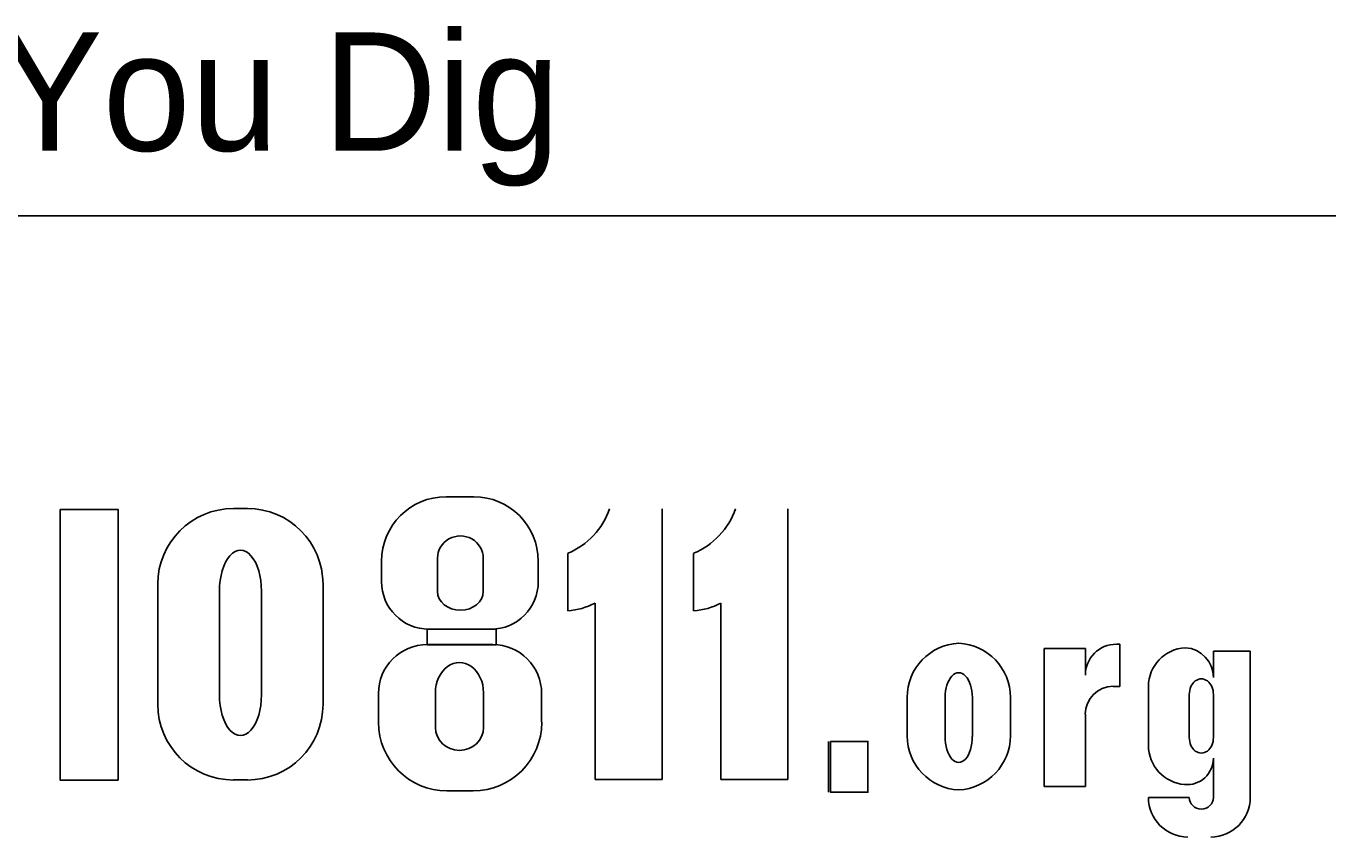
# Model space of a CAD drawing. Extents: x -13.9 to 69.1, y -25.2 to 26.1.
# Drawn here: x 10.279 to 11.819, y 7.704 to 8.663 of the extents above; entities that cross this region are included whole.
import ezdxf

# ---------------------------------------------------------------- set-up
doc = ezdxf.new("R2010")
doc.units = 0
doc.layers.add('SH_Data', color=7, linetype='Continuous')
doc.layers.add('SH_Text', color=7, linetype='Continuous')

msp = doc.modelspace()

# ---------------------------------------------------------------- linework, layer by layer
at = {"layer": 'SH_Data'}
msp.add_line((8.4599, 8.4385), (12.7099, 8.4385), dxfattribs=at)
at = {"layer": 'SH_Text'}
for p, q in [((10.7755, 8.1063), (10.8083, 8.1063)), ((10.524, 8.0923), (10.5405, 8.0923)), ((11.0311, 8.0919), (11.0311, 7.7719)), ((11.1799, 8.0919), (11.1799, 7.7719)), ((10.6992, 8.0057), (10.6992, 8.03)), ((10.7654, 7.9943), (10.7654, 8.0336)), ((10.8195, 8.0336), (10.8195, 7.9943)), ((10.8846, 8.03), (10.8846, 8.0057)), ((10.9195, 7.9712), (10.9195, 8.0393)), ((11.0683, 7.9712), (11.0683, 8.0393)), ((10.4345, 7.8608), (10.4345, 8.0028)), ((10.5074, 7.8722), (10.5074, 7.9946)), ((10.5572, 7.9946), (10.5572, 7.8722)), ((10.63, 8.0028), (10.63, 7.8608)), ((10.9518, 7.7719), (10.9518, 7.9805)), ((11.1007, 7.7719), (11.1007, 7.9805)), ((10.8286, 7.9497), (10.7552, 7.9497)), ((11.5724, 7.9319), (11.5685, 7.9319)), ((11.5724, 7.882), (11.5724, 7.9319)), ((10.7534, 7.9314), (10.8307, 7.9314)), ((11.5318, 7.9268), (11.4829, 7.9268)), ((11.4829, 7.9268), (11.4829, 7.7638)), ((11.5318, 7.8952), (11.5318, 7.9268)), ((11.6833, 7.8926), (11.6833, 7.9236)), ((11.6833, 7.9236), (11.7269, 7.9236)), ((11.7269, 7.9236), (11.7269, 7.7507)), ((10.6955, 7.8395), (10.6955, 7.8735)), ((10.763, 7.8335), (10.763, 7.8744)), ((10.8199, 7.8744), (10.8199, 7.8335)), ((10.8886, 7.8735), (10.8886, 7.8395)), ((11.5647, 7.882), (11.5724, 7.882)), ((11.6064, 7.8122), (11.6064, 7.8818)), ((11.6547, 7.8215), (11.6547, 7.8725)), ((11.6833, 7.8725), (11.6833, 7.8215)), ((11.3209, 7.8236), (11.3209, 7.869)), ((11.3659, 7.8228), (11.3659, 7.869)), ((11.3981, 7.869), (11.3981, 7.8228)), ((11.4431, 7.869), (11.4431, 7.8236)), ((11.5318, 7.7638), (11.5318, 7.8491)), ((11.228, 7.8169), (11.228, 7.7568)), ((11.6833, 7.7507), (11.6833, 7.7971)), ((10.5405, 7.7714), (10.524, 7.7714)), ((11.0311, 7.7719), (10.9518, 7.7719)), ((11.1799, 7.7719), (11.1007, 7.7719)), ((11.4829, 7.7638), (11.5318, 7.7638)), ((10.8077, 7.7585), (10.7765, 7.7585)), ((11.6064, 7.7507), (11.6547, 7.7507))]:
    msp.add_line(p, q, dxfattribs=at)
for points in [[(10.3189, 8.0913), (10.3876, 8.0913), (10.3876, 7.7713), (10.3189, 7.7713)], [(10.7531, 7.9497), (10.8348, 7.9497), (10.8348, 7.9313), (10.7531, 7.9313)], [(11.2304, 7.8169), (11.2745, 7.8169), (11.2745, 7.7568), (11.2304, 7.7568)]]:
    msp.add_lwpolyline(points, close=True, dxfattribs=at)
for centre, radius, start, end in [((10.7755, 8.03), 0.0763, 90, 180), ((10.8083, 8.03), 0.0763, 0, 90), ((10.524, 8.0028), 0.0895, 90, 180), ((10.5405, 8.0028), 0.0895, 0, 90), ((10.8855, 8.1211), 0.0885, 292.5572, 340.7355), ((11.0344, 8.1211), 0.0885, 292.5572, 340.7355), ((10.7552, 8.0057), 0.056, 180, 270), ((10.8286, 8.0057), 0.056, 270, 0), ((10.9115, 8.0593), 0.0885, 275.1733, 297.0931), ((11.0604, 8.0593), 0.0885, 275.1733, 297.0931), ((11.3849, 7.869), 0.064, 92.5886, 180), ((11.3791, 7.869), 0.064, 0, 87.4114), ((11.5685, 7.8952), 0.0367, 90, 180), ((10.7534, 7.8735), 0.0579, 90, 180), ((10.8307, 7.8735), 0.0579, 0, 90), ((11.6523, 7.8818), 0.0459, 92.6865, 180), ((11.6482, 7.8926), 0.0351, 0, 86.9262), ((11.5647, 7.8491), 0.033, 90, 180), ((10.524, 7.8608), 0.0895, 180, 270), ((10.5405, 7.8608), 0.0895, 270, 0), ((10.7765, 7.8395), 0.081, 180, 270), ((10.8077, 7.8395), 0.081, 270, 0), ((11.3849, 7.8236), 0.064, 180, 267.4114), ((11.3791, 7.8236), 0.064, 272.5886, 0), ((11.6527, 7.8122), 0.0463, 180, 265.7132), ((11.652, 7.7971), 0.0313, 264.7825, 0), ((11.6531, 7.7507), 0.0468, 180, 270), ((11.6801, 7.7507), 0.0468, 270, 0)]:
    msp.add_arc(centre, radius, start, end, dxfattribs=at)
for centre, major_axis, ratio, start_param, end_param in [((10.7925, 8.0336), (0.0271, 0), 0.969373, 0, 3.141593), ((10.5323, 7.9946), (0, 0.0484), 0.514403, 4.712389, 7.853982), ((10.7925, 7.9943), (0.0271, 0), 0.818453, 3.141593, 6.283185), ((10.7914, 7.8744), (0, 0.0358), 0.794529, 4.712389, 7.853982), ((11.382, 7.869), (0, 0.0291), 0.553236, 4.712389, 7.853982), ((11.669, 7.8725), (0, 0.0184), 0.777179, 4.712389, 7.853982), ((10.5323, 7.8722), (0, 0.0484), 0.514403, 1.570796, 4.712389), ((10.7914, 7.8335), (0.0284, 0), 0.959837, 3.141593, 6.283185), ((11.382, 7.8228), (0, 0.0308), 0.522014, 1.570796, 4.712389), ((11.669, 7.8215), (0, 0.0184), 0.777179, 1.570796, 4.712389), ((11.669, 7.7507), (0.0143, 0), 0.959012, 3.141593, 6.283185)]:
    msp.add_ellipse(centre, major_axis=major_axis, ratio=ratio, start_param=start_param, end_param=end_param, dxfattribs=at)

# ---------------------------------------------------------------- texts
msp.add_text('Before You Dig', height=0.14, dxfattribs=at).set_placement((9.6408, 8.5153))

doc.saveas('drawing.dxf')
